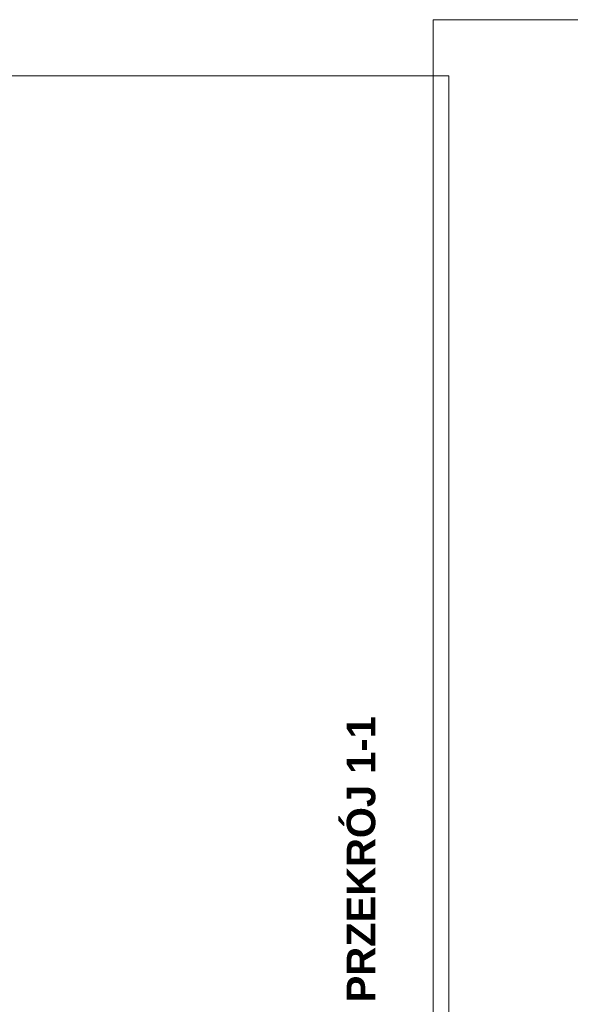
# Model space of a CAD drawing. Header units: millimetres. Extents: x 23192 to 177760, y -399809 to -79279.
# Tile 772 of 868: x 77905 to 79445, y -195881 to -193125. Entities that reach past the tile are written whole.
import ezdxf

# ---------------------------------------------------------------- set-up
doc = ezdxf.new("R2010")
doc.units = ezdxf.units.MM
doc.layers.get('0').update_dxf_attribs({"lineweight": 0})
doc.layers.add('!! 0_ Opis', color=8, linetype='Continuous', lineweight=13)
doc.layers.add('Dimension (ISO)', color=7, linetype='Continuous', lineweight=25)
doc.layers.add('!! 0_ramki', color=66, linetype='Continuous', lineweight=9, plot=False)
doc.styles.add('Note Text (ISO)', font='tahoma.ttf')
doc.styles.add('STYLE10', font='arialbd.ttf')
doc.dimstyles.new('Default (ISO)', dxfattribs={"dimscale": 5, "dimtxt": 5, "dimasz": 5, "dimexe": 3.175, "dimexo": 0, "dimgap": 0.762, "dimtad": 1, "dimdec": 0, "dimrnd": 1e-08, "dimzin": 0, "dimtxsty": 'Note Text (ISO)', "dimcen": 0.09, "dimdle": 10, "dimclrd": 256, "dimclre": 256, "dimclrt": 256, "dimazin": 0, "dimtfac": 0.70104, "dimtmove": 0, "dimatfit": 3, "dimfxl": 1, "dimtolj": 1, "dimtzin": 0, "dimlwd": -1, "dimlwe": -1, "dimarcsym": 0})

# ---------------------------------------------------------------- blocks, each defined once
blk = doc.blocks.new('*D1419')
at = {"layer": 'DEFPOINTS', "color": 0, "transparency": 16777216}
for p in [(-690, 120), (510, 120), (510, 19)]:
    blk.add_point(p, dxfattribs=at)
at = {"layer": 'Dimension (ISO)', "transparency": 16777216}
for p, q in [((-690, 120), (-690, 3)), ((-665, 19), (485, 19)), ((510, 120), (510, 3))]:
    blk.add_line(p, q, dxfattribs=at)
for points in [[(-665, 23), (-665, 15), (-690, 19)], [(485, 23), (485, 15), (510, 19)]]:
    blk.add_solid(points, dxfattribs=at)
at = {"layer": 'Dimension (ISO)', "lineweight": 9, "transparency": 16777216, "insert": (-161, 49), "char_height": 25, "attachment_point": 1, "style": 'Note Text (ISO)'}
blk.add_mtext('\\A1;1200', dxfattribs=at)
blk = doc.blocks.new('A$C11ef928a')
at = {"layer": 'Dimension (ISO)', "lineweight": 9}
dim = blk.add_linear_dim(base=(510.2, 18.8), p1=(-689.8, 120.2), p2=(510.2, 120.2), angle=180, dimstyle='Default (ISO)', override={"dimdec": 0, "dimlfac": 1, "dimtp": 0, "dimtm": 0, "dimtdec": 2, "dimtofl": 0, "dimatfit": 1}, dxfattribs=at)
dim.commit()
dim.dimension.update_dxf_attribs({"geometry": '*D1419', "text_midpoint": (-125.7, 18.8), "dimtype": 128})

msp = doc.modelspace()

# ---------------------------------------------------------------- linework, layer by layer
at = {"layer": '!! 0_ramki'}
for points in [[(79061.78496, -193125.20705), (81484.56765, -193125.20705), (81484.56765, -199812.49883), (79061.78496, -199812.49883)], [(74905.14101, -193282.57641), (79105.14101, -193282.57641), (79105.14101, -196252.57641), (74905.14101, -196252.57641)]]:
    msp.add_lwpolyline(points, close=True, dxfattribs=at)

# ---------------------------------------------------------------- block references
at = {"xscale": -0.1, "yscale": 0.1, "zscale": 0.1, "rotation": 90}
msp.add_blockref('A$C11ef928a', (82225.12684, -195364.3052), dxfattribs=at)

# ---------------------------------------------------------------- texts
at = {"layer": '!! 0_ Opis', "insert": (78819.73466, -195875.36), "char_height": 80, "attachment_point": 1, "rotation": 90, "style": 'STYLE10'}
msp.add_mtext_dynamic_manual_height_columns('PRZEKRÓJ 1-1', width=873.3478581, gutter_width=75, heights=[0], dxfattribs=at)

doc.saveas('drawing.dxf')
